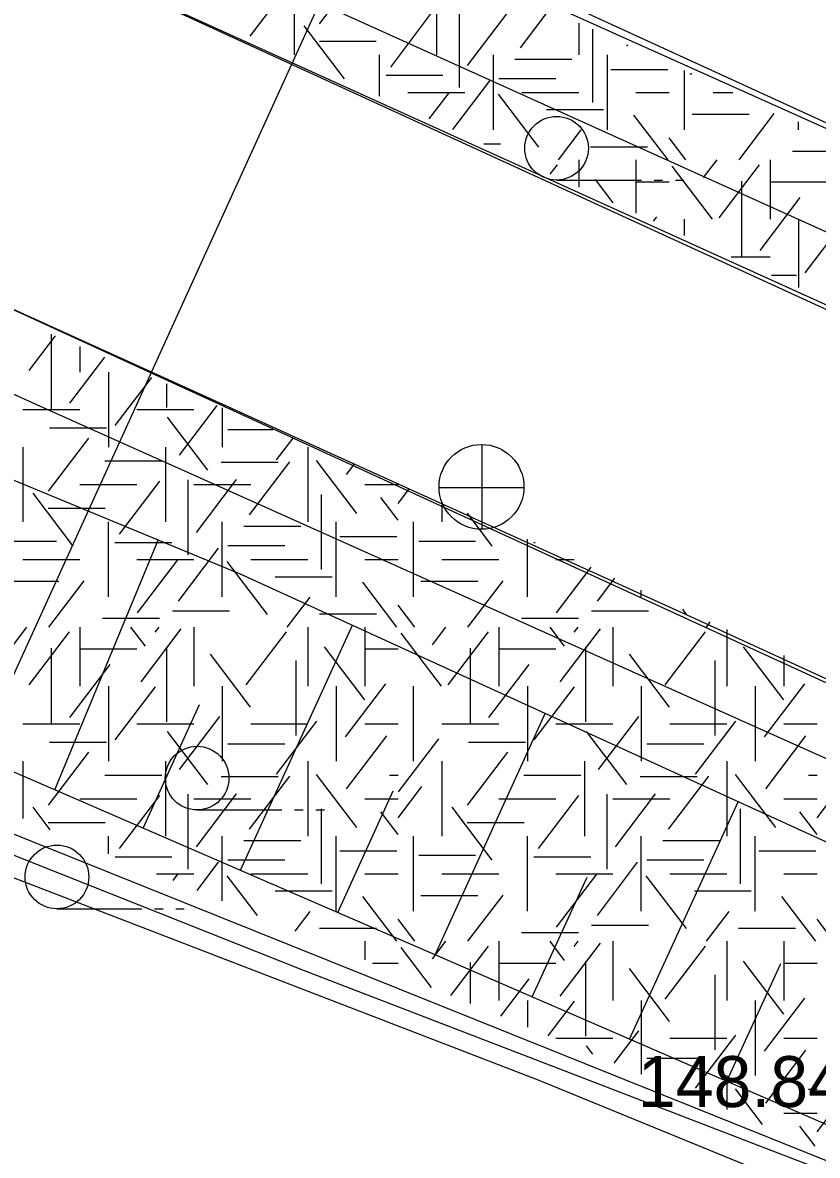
# Model space of a CAD drawing. Extents: x 419677 to 421689, y 4450851 to 4452923.
# Drawn here: x 420325.84 to 420344.58, y 4451951.82 to 4451978.52 of the extents above; entities that cross this region are included whole.
import ezdxf

# ---------------------------------------------------------------- set-up
doc = ezdxf.new("R2010")
doc.units = 0
for name, color, linetype in [('AA_HH', 7, 'Continuous'), ('Level 10', 7, 'Continuous'), ('Level 41', 7, 'Continuous'), ('Level 62', 7, 'Continuous')]:
    doc.layers.add(name, color=color, linetype=linetype)

msp = doc.modelspace()

# ---------------------------------------------------------------- linework, layer by layer
at = {"layer": 'AA_HH'}
for p, q in [((420338.427, 4451974.808), (420340.428, 4451974.808)), ((420340.728, 4451974.808), (420340.928, 4451974.808)), ((420341.228, 4451974.808), (420341.428, 4451974.808)), ((420336.673, 4451966.567), (420336.673, 4451968.567)), ((420335.653, 4451967.557), (420337.653, 4451967.557)), ((420326.599, 4451960.432), (420329.037, 4451966.321)), ((420330.973, 4451958.536), (420333.615, 4451964.312)), ((420328.679, 4451959.531), (420330.011, 4451962.441)), ((420335.562, 4451956.546), (420338.162, 4451962.232)), ((420333.268, 4451957.541), (420334.578, 4451960.407)), ((420340.15, 4451954.557), (420342.709, 4451960.153)), ((420329.953, 4451959.959), (420331.953, 4451959.959)), ((420332.253, 4451959.959), (420332.453, 4451959.959)), ((420332.753, 4451959.959), (420332.953, 4451959.959)), ((420337.856, 4451955.551), (420339.146, 4451958.372)), ((420326.649, 4451957.629), (420328.649, 4451957.629)), ((420328.949, 4451957.629), (420329.149, 4451957.629)), ((420329.449, 4451957.629), (420329.649, 4451957.629)), ((420342.444, 4451953.562), (420343.713, 4451956.337))]:
    msp.add_line(p, q, dxfattribs=at)
for points in [[(420259.334, 4452014.645), (420280.217, 4452005.261), (420315.318, 4451989.251), (420354.968, 4451971.459), (420390.503, 4451955.263), (420429.833, 4451937.11), (420466.068, 4451920.579), (420499.77, 4451905.272), (420531.24, 4451891.076), (420565.867, 4451875.12), (420595.856, 4451861.257), (420627.802, 4451847.075), (420654.753, 4451834.559), (420682.493, 4451822.247), (420700.93, 4451813.813)], [(420700.903, 4451811.3), (420693.004, 4451814.984), (420625.14, 4451845.986), (420547.659, 4451881.204), (420485.393, 4451909.382), (420427.567, 4451935.684), (420374.097, 4451960.332), (420319.625, 4451984.952), (420258.821, 4452012.963)], [(420700.886, 4451809.684), (420676.797, 4451820.648), (420625.948, 4451843.858), (420578.24, 4451865.75), (420535.248, 4451884.902), (420498.711, 4451901.547), (420441.797, 4451927.723), (420408.259, 4451942.853), (420377.701, 4451956.943), (420326.546, 4451980.132), (420287.445, 4451998.071), (420268.2, 4452007.011), (420258.269, 4452011.323)], [(420469.177, 4451906.353), (420425.667, 4451926.116), (420388.468, 4451943.011), (420341.767, 4451964.431), (420293.243, 4451986.453), (420255.412, 4452003.928)], [(420254.632, 4452002.39), (420271.038, 4451994.787), (420291.492, 4451985.31), (420303.504, 4451979.811), (420326.164, 4451969.517), (420347.575, 4451959.922), (420369.002, 4451949.737), (420385.167, 4451942.517), (420400.513, 4451935.409), (420415.08, 4451929), (420436.563, 4451919.226), (420459.524, 4451908.625), (420480.314, 4451899.212), (420495.263, 4451892.493)], [(420454.359, 4451909.748), (420418.625, 4451925.954), (420370.966, 4451947.229), (420330.993, 4451965.511), (420285.339, 4451984.415), (420255.675, 4451995.858), (420254.818, 4451996.216), (420252.115, 4451997.471)], [(420250.132, 4451994.063), (420261.301, 4451988.118), (420286.761, 4451977.049), (420322.451, 4451962.231), (420349.399, 4451950.546), (420385.854, 4451936.341), (420416.268, 4451924.288), (420449.542, 4451911.181), (420454.449, 4451909.721)], [(420241.052, 4451984.94), (420251.753, 4451983.621), (420261.352, 4451981.764), (420270.412, 4451979.548), (420279.858, 4451976.733), (420292.047, 4451972.313), (420315.298, 4451962.995), (420332.479, 4451956.177), (420346.933, 4451950.612), (420367.706, 4451942.214), (420387.741, 4451934.401), (420406.537, 4451927.02), (420425.964, 4451919.321), (420444.477, 4451912.185), (420464.01, 4451904.218), (420479.836, 4451897.866), (420495.475, 4451891.989), (420510.732, 4451885.251), (420532.559, 4451876.166), (420542.347, 4451872.342)], [(420271.403, 4451978.695), (420279.405, 4451976.372), (420291.203, 4451972.134), (420316.721, 4451961.79), (420338.013, 4451953.585), (420358.938, 4451945.013), (420382.624, 4451935.8), (420407.406, 4451926.131)]]:
    msp.add_lwpolyline(points, dxfattribs=at)
for centre, radius in [((420338.427, 4451975.558), 0.75), ((420336.658, 4451967.575), 1), ((420329.953, 4451960.709), 0.75), ((420326.649, 4451958.379), 0.75)]:
    msp.add_circle(centre, radius, dxfattribs=at)
at = {"layer": 'Level 10'}
msp.add_lwpolyline([(420343.736, 4452002.924), (420322.366, 4451955.998)], dxfattribs=at)
at = {"layer": 'Level 41'}
for p, q in [((420332.84, 4451978.489), (420333.789, 4451979.739)), ((420332.238, 4451979.527), (420332.238, 4451977.76)), ((420335.596, 4451979.527), (420335.596, 4451977.76)), ((420331.205, 4451978.197), (420331.764, 4451978.933)), ((420336.128, 4451978.755), (420336.128, 4451976.987)), ((420336.328, 4451977.509), (420337.277, 4451978.758)), ((420337.58, 4451977.929), (420338.255, 4451978.818)), ((420334.517, 4451977.473), (420335.467, 4451978.723)), ((420338.953, 4451978.505), (420338.953, 4451977.76)), ((420333.425, 4451977.192), (420332.476, 4451978.442)), ((420339.271, 4451978.362), (420339.271, 4451976.637)), ((420332.835, 4451978.083), (420334.178, 4451978.083)), ((420340.11, 4451977.963), (420340.083, 4451977.999)), ((420334.253, 4451976.788), (420334.253, 4451977.76)), ((420336.939, 4451975.992), (420336.939, 4451977.76)), ((420339.625, 4451975.992), (420339.625, 4451977.76)), ((420337.444, 4451977.662), (420338.787, 4451977.662)), ((420339.707, 4451977.417), (420341.05, 4451977.417)), ((420334.407, 4451977.277), (420335.75, 4451977.277)), ((420335.981, 4451975.998), (420336.852, 4451977.145)), ((420337.07, 4451977.206), (420338.413, 4451977.206)), ((420341.446, 4451975.992), (420341.446, 4451977.388)), ((420341.569, 4451977.311), (420341.617, 4451977.311)), ((420334.924, 4451976.876), (420336.267, 4451976.876)), ((420335.426, 4451976.252), (420335.892, 4451976.865)), ((420338.006, 4451975.581), (420337.056, 4451976.83)), ((420337.61, 4451976.876), (420338.953, 4451976.876)), ((420340.296, 4451976.876), (420341.084, 4451976.876)), ((420342.117, 4451976.876), (420342.587, 4451976.876)), ((420338.189, 4451976.469), (420339.532, 4451976.469)), ((420341.623, 4451976.365), (420342.965, 4451976.365)), ((420342.731, 4451975.283), (420343.56, 4451976.374)), ((420341.055, 4451975.283), (420340.253, 4451976.339)), ((420344.132, 4451975.992), (420344.132, 4451976.184)), ((420338.472, 4451975.283), (420339.009, 4451975.989)), ((420336.713, 4451975.664), (420337.109, 4451975.664)), ((420339.228, 4451975.595), (420340.571, 4451975.595)), ((420341.478, 4451975.283), (420341.084, 4451975.801)), ((420338.953, 4451975.283), (420338.953, 4451974.641)), ((420340.296, 4451975.283), (420340.296, 4451974.027)), ((420340.296, 4451975.283), (420340.296, 4451974.027)), ((420341.894, 4451974.866), (420342.211, 4451975.283)), ((420343.46, 4451975.283), (420343.46, 4451973.885)), ((420343.993, 4451975.489), (420345.336, 4451975.489)), ((420338.28, 4451974.948), (420338.449, 4451975.17)), ((420342.105, 4451973.885), (420341.156, 4451975.135)), ((420342.265, 4451973.92), (420343.214, 4451975.17)), ((420339.764, 4451974.27), (420339.348, 4451974.818)), ((420340.296, 4451974.769), (420341.084, 4451974.769)), ((420342.785, 4451974.781), (420342.785, 4451973.014)), ((420343.46, 4451974.769), (420344.803, 4451974.769)), ((420343.225, 4451973.148), (420344.174, 4451974.398)), ((420340.714, 4451973.836), (420340.794, 4451973.942)), ((420341.446, 4451973.502), (420341.446, 4451973.885)), ((420344.132, 4451973.885), (420344.132, 4451972.275)), ((420344.291, 4451972.623), (420345.24, 4451973.873)), ((420342.543, 4451973.001), (420343.46, 4451973.001)), ((420343.493, 4451972.567), (420344.084, 4451972.567)), ((420325.994, 4451970.317), (420326.614, 4451971.134)), ((420326.514, 4451971.177), (420326.514, 4451969.411)), ((420327.189, 4451970.886), (420327.189, 4451970.282)), ((420326.954, 4451969.545), (420327.779, 4451970.632)), ((420327.861, 4451970.282), (420327.861, 4451968.515)), ((420328.02, 4451969.02), (420328.883, 4451970.157)), ((420329.231, 4451970.007), (420329.231, 4451969.446)), ((420329.537, 4451968.319), (420330.429, 4451969.491)), ((420330.547, 4451969.44), (420330.547, 4451968.515)), ((420325.846, 4451969.398), (420327.189, 4451969.398)), ((420328.532, 4451969.398), (420329.875, 4451969.398)), ((420330.203, 4451967.969), (420329.253, 4451969.218)), ((420326.47, 4451968.964), (420327.813, 4451968.964)), ((420330.678, 4451968.928), (420331.736, 4451968.928)), ((420326.448, 4451967.477), (420327.397, 4451968.727)), ((420331.828, 4451968.214), (420332.214, 4451968.722)), ((420325.846, 4451968.515), (420325.846, 4451966.748)), ((420329.204, 4451968.515), (420329.204, 4451966.748)), ((420332.561, 4451968.515), (420332.561, 4451966.748)), ((420327.776, 4451968.191), (420329.119, 4451968.191)), ((420330.518, 4451968.158), (420331.861, 4451968.158)), ((420331.188, 4451966.917), (420332.138, 4451968.167)), ((420333.718, 4451966.951), (420332.769, 4451968.2)), ((420333.479, 4451967.863), (420333.659, 4451968.1)), ((420327.189, 4451967.631), (420328.532, 4451967.631)), ((420328.125, 4451966.461), (420329.075, 4451967.711)), ((420329.736, 4451967.743), (420329.736, 4451965.975)), ((420329.875, 4451967.631), (420331.218, 4451967.631)), ((420329.936, 4451966.497), (420330.885, 4451967.746)), ((420333.904, 4451967.631), (420334.692, 4451967.631)), ((420334.692, 4451967.185), (420334.961, 4451967.539)), ((420327.033, 4451966.18), (420326.084, 4451967.43)), ((420332.879, 4451967.393), (420332.879, 4451965.625)), ((420334.692, 4451966.791), (420334.286, 4451967.325)), ((420326.443, 4451967.071), (420327.786, 4451967.071)), ((420335.725, 4451967.21), (420335.725, 4451966.748)), ((420327.861, 4451964.98), (420327.861, 4451966.748)), ((420330.547, 4451964.98), (420330.547, 4451966.748)), ((420333.233, 4451964.98), (420333.233, 4451966.748)), ((420335.054, 4451964.98), (420335.054, 4451966.748)), ((420336.912, 4451966.18), (420336.326, 4451966.952)), ((420331.052, 4451966.65), (420332.395, 4451966.65)), ((420325.298, 4451966.299), (420326.641, 4451966.299)), ((420328.015, 4451966.265), (420329.358, 4451966.265)), ((420333.315, 4451966.405), (420334.658, 4451966.405)), ((420335.177, 4451966.299), (420336.52, 4451966.299)), ((420337.74, 4451964.98), (420337.74, 4451966.343)), ((420337.894, 4451966.265), (420337.921, 4451966.265)), ((420329.511, 4451964.883), (420330.46, 4451966.133)), ((420330.678, 4451966.194), (420332.021, 4451966.194)), ((420325.846, 4451965.864), (420327.189, 4451965.864)), ((420328.532, 4451965.864), (420329.875, 4451965.864)), ((420328.551, 4451964.604), (420329.5, 4451965.853)), ((420331.614, 4451964.569), (420330.664, 4451965.818)), ((420331.218, 4451965.864), (420332.561, 4451965.864)), ((420333.904, 4451965.864), (420334.692, 4451965.864)), ((420335.725, 4451965.864), (420337.068, 4451965.864)), ((420338.411, 4451965.864), (420338.843, 4451965.864)), ((420338.43, 4451964.604), (420339.246, 4451965.679)), ((420331.797, 4451965.457), (420333.14, 4451965.457)), ((420339.39, 4451964.883), (420339.801, 4451965.424)), ((420325.352, 4451965.353), (420326.694, 4451965.353)), ((420326.46, 4451964.271), (420327.289, 4451965.362)), ((420334.663, 4451964.271), (420333.861, 4451965.327)), ((420335.231, 4451965.353), (420336.573, 4451965.353)), ((420336.339, 4451964.271), (420337.168, 4451965.362)), ((420340.426, 4451964.98), (420340.426, 4451965.137)), ((420332.08, 4451964.271), (420332.617, 4451964.977)), ((420329.374, 4451964.652), (420330.717, 4451964.652)), ((420335.086, 4451964.271), (420334.692, 4451964.789)), ((420339.253, 4451964.652), (420340.596, 4451964.652)), ((420341.493, 4451964.569), (420341.401, 4451964.69)), ((420327.722, 4451964.477), (420329.065, 4451964.477)), ((420332.836, 4451964.583), (420334.179, 4451964.583)), ((420337.601, 4451964.477), (420338.944, 4451964.477)), ((420341.959, 4451964.271), (420342.051, 4451964.391)), ((420325.623, 4451963.854), (420325.94, 4451964.271)), ((420325.994, 4451962.908), (420326.943, 4451964.158)), ((420327.189, 4451964.271), (420327.189, 4451962.873)), ((420328.738, 4451963.819), (420328.394, 4451964.271)), ((420328.631, 4451962.977), (420329.581, 4451964.227)), ((420328.964, 4451964.151), (420329.055, 4451964.271)), ((420329.875, 4451964.271), (420329.875, 4451962.873)), ((420331.108, 4451962.908), (420332.057, 4451964.158)), ((420332.561, 4451964.271), (420332.561, 4451962.873)), ((420333.904, 4451964.271), (420333.904, 4451962.873)), ((420333.904, 4451964.271), (420333.904, 4451962.873)), ((420335.713, 4451962.873), (420334.764, 4451964.123)), ((420335.502, 4451963.854), (420335.819, 4451964.271)), ((420335.873, 4451962.908), (420336.822, 4451964.158)), ((420337.068, 4451964.271), (420337.068, 4451962.873)), ((420338.617, 4451963.819), (420338.273, 4451964.271)), ((420338.51, 4451962.977), (420339.46, 4451964.227)), ((420338.843, 4451964.151), (420338.934, 4451964.271)), ((420339.754, 4451964.271), (420339.754, 4451962.873)), ((420340.987, 4451962.908), (420341.936, 4451964.158)), ((420342.44, 4451964.213), (420342.44, 4451962.873)), ((420329.231, 4451963.804), (420329.231, 4451962.037)), ((420333.905, 4451962.557), (420332.956, 4451963.806)), ((420339.11, 4451963.804), (420339.11, 4451962.037)), ((420343.784, 4451962.557), (420342.835, 4451963.806)), ((420326.514, 4451963.769), (420326.514, 4451962.002)), ((420327.189, 4451963.757), (420328.532, 4451963.757)), ((420331.215, 4451962.382), (420330.266, 4451963.631)), ((420333.904, 4451963.757), (420334.692, 4451963.757)), ((420336.393, 4451963.769), (420336.393, 4451962.002)), ((420337.068, 4451963.757), (420338.411, 4451963.757)), ((420341.094, 4451962.382), (420340.145, 4451963.631)), ((420343.783, 4451963.596), (420343.783, 4451962.873)), ((420343.783, 4451963.596), (420343.783, 4451962.873)), ((420326.954, 4451962.136), (420327.903, 4451963.386)), ((420332.279, 4451963.483), (420332.279, 4451961.716)), ((420336.833, 4451962.136), (420337.782, 4451963.386)), ((420342.158, 4451963.483), (420342.158, 4451961.716)), ((420327.861, 4451962.873), (420327.861, 4451961.106)), ((420328.02, 4451961.611), (420328.969, 4451962.861)), ((420330.547, 4451962.873), (420330.547, 4451961.106)), ((420333.233, 4451962.873), (420333.233, 4451961.106)), ((420333.233, 4451962.873), (420333.233, 4451961.106)), ((420333.453, 4451961.68), (420334.402, 4451962.93)), ((420335.054, 4451961.106), (420335.054, 4451962.873)), ((420337.74, 4451962.873), (420337.74, 4451961.106)), ((420337.899, 4451961.611), (420338.848, 4451962.861)), ((420340.426, 4451962.873), (420340.426, 4451961.106)), ((420343.112, 4451962.873), (420343.112, 4451961.106)), ((420343.112, 4451962.873), (420343.112, 4451961.106)), ((420343.332, 4451961.68), (420344.281, 4451962.93)), ((420325.846, 4451961.989), (420327.189, 4451961.989)), ((420328.532, 4451961.989), (420329.875, 4451961.989)), ((420329.537, 4451960.91), (420330.488, 4451962.159)), ((420331.218, 4451961.989), (420332.561, 4451961.989)), ((420331.828, 4451960.805), (420332.777, 4451962.055)), ((420333.904, 4451961.989), (420334.692, 4451961.989)), ((420335.725, 4451961.989), (420337.068, 4451961.989)), ((420338.411, 4451961.989), (420339.754, 4451961.989)), ((420339.416, 4451960.91), (420340.367, 4451962.159)), ((420341.097, 4451961.989), (420342.44, 4451961.989)), ((420341.707, 4451960.805), (420342.656, 4451962.055)), ((420343.783, 4451961.989), (420344.571, 4451961.989)), ((420330.203, 4451960.56), (420329.253, 4451961.809)), ((420333.479, 4451960.454), (420334.429, 4451961.703)), ((420340.082, 4451960.56), (420339.132, 4451961.809)), ((420343.358, 4451960.454), (420344.308, 4451961.703)), ((420326.47, 4451961.555), (420327.813, 4451961.555)), ((420330.678, 4451961.519), (420332.021, 4451961.519)), ((420334.702, 4451960.385), (420335.651, 4451961.634)), ((420336.349, 4451961.555), (420337.692, 4451961.555)), ((420340.557, 4451961.519), (420341.9, 4451961.519)), ((420326.448, 4451960.068), (420327.397, 4451961.318)), ((420336.327, 4451960.068), (420337.276, 4451961.318)), ((420325.846, 4451961.106), (420325.846, 4451959.757)), ((420329.204, 4451961.106), (420329.204, 4451959.339)), ((420332.561, 4451961.106), (420332.561, 4451959.339)), ((420335.725, 4451961.106), (420335.725, 4451959.339)), ((420339.083, 4451961.106), (420339.083, 4451959.339)), ((420342.44, 4451961.106), (420342.44, 4451959.339)), ((420327.776, 4451960.782), (420329.119, 4451960.782)), ((420330.518, 4451960.749), (420331.861, 4451960.749)), ((420331.188, 4451959.508), (420332.138, 4451960.758)), ((420333.718, 4451959.542), (420332.769, 4451960.791)), ((420334.488, 4451960.782), (420334.692, 4451960.782)), ((420337.655, 4451960.782), (420338.998, 4451960.782)), ((420340.397, 4451960.749), (420341.74, 4451960.749)), ((420341.067, 4451959.508), (420342.017, 4451960.758)), ((420343.597, 4451959.542), (420342.648, 4451960.791)), ((420344.367, 4451960.782), (420344.571, 4451960.782)), ((420329.736, 4451960.334), (420329.736, 4451958.566)), ((420329.936, 4451959.088), (420330.885, 4451960.337)), ((420334.692, 4451959.776), (420335.251, 4451960.512)), ((420339.615, 4451960.334), (420339.615, 4451958.566)), ((420339.815, 4451959.088), (420340.764, 4451960.337)), ((420344.571, 4451959.776), (420345.13, 4451960.512)), ((420327.189, 4451960.222), (420328.532, 4451960.222)), ((420328.125, 4451959.052), (420329.075, 4451960.302)), ((420329.875, 4451960.222), (420331.218, 4451960.222)), ((420333.904, 4451960.222), (420334.692, 4451960.222)), ((420337.068, 4451960.222), (420338.411, 4451960.222)), ((420338.004, 4451959.052), (420338.954, 4451960.302)), ((420339.754, 4451960.222), (420341.097, 4451960.222)), ((420343.783, 4451960.222), (420344.571, 4451960.222)), ((420326.485, 4451959.493), (420326.084, 4451960.021)), ((420332.879, 4451959.984), (420332.879, 4451958.216)), ((420334.692, 4451959.382), (420334.286, 4451959.916)), ((420336.912, 4451958.771), (420335.963, 4451960.021)), ((420342.758, 4451959.984), (420342.758, 4451958.216)), ((420344.571, 4451959.382), (420344.165, 4451959.916)), ((420326.443, 4451959.662), (420327.786, 4451959.662)), ((420336.322, 4451959.662), (420337.665, 4451959.662)), ((420327.861, 4451958.924), (420327.861, 4451959.339)), ((420330.547, 4451957.813), (420330.547, 4451959.339)), ((420333.233, 4451957.571), (420333.233, 4451959.339)), ((420335.054, 4451957.571), (420335.054, 4451959.339)), ((420337.74, 4451957.571), (420337.74, 4451959.339)), ((420340.426, 4451957.571), (420340.426, 4451959.339)), ((420343.112, 4451957.571), (420343.112, 4451959.339)), ((420331.052, 4451959.241), (420332.395, 4451959.241)), ((420333.315, 4451958.996), (420334.658, 4451958.996)), ((420340.931, 4451959.241), (420342.274, 4451959.241)), ((420343.194, 4451958.996), (420344.537, 4451958.996)), ((420328.025, 4451958.856), (420329.358, 4451958.856)), ((420329.954, 4451958.058), (420330.46, 4451958.724)), ((420330.678, 4451958.785), (420332.021, 4451958.785)), ((420335.177, 4451958.89), (420336.52, 4451958.89)), ((420337.894, 4451958.856), (420339.237, 4451958.856)), ((420339.39, 4451957.474), (420340.339, 4451958.724)), ((420340.557, 4451958.785), (420341.9, 4451958.785)), ((420328.994, 4451958.455), (420329.875, 4451958.455)), ((420331.218, 4451958.455), (420332.561, 4451958.455)), ((420333.904, 4451958.455), (420334.692, 4451958.455)), ((420335.725, 4451958.455), (420337.068, 4451958.455)), ((420338.411, 4451958.455), (420339.754, 4451958.455)), ((420341.097, 4451958.455), (420342.44, 4451958.455)), ((420343.783, 4451958.455), (420344.571, 4451958.455)), ((420329.385, 4451958.293), (420329.5, 4451958.444)), ((420331.379, 4451957.469), (420330.664, 4451958.409)), ((420338.43, 4451957.195), (420339.379, 4451958.444)), ((420341.493, 4451957.16), (420340.543, 4451958.409)), ((420331.797, 4451958.048), (420333.14, 4451958.048)), ((420334.663, 4451956.862), (420333.861, 4451957.918)), ((420335.231, 4451957.944), (420336.573, 4451957.944)), ((420336.339, 4451956.862), (420337.168, 4451957.953)), ((420341.676, 4451958.048), (420343.019, 4451958.048)), ((420344.542, 4451956.862), (420343.74, 4451957.918)), ((420332.263, 4451957.103), (420332.617, 4451957.568)), ((420341.959, 4451956.862), (420342.496, 4451957.568)), ((420332.836, 4451957.174), (420334.179, 4451957.174)), ((420335.086, 4451956.862), (420334.692, 4451957.38)), ((420339.253, 4451957.243), (420340.596, 4451957.243)), ((420342.715, 4451957.174), (420344.058, 4451957.174)), ((420344.965, 4451956.862), (420344.571, 4451957.38)), ((420333.904, 4451956.862), (420333.904, 4451956.424)), ((420333.904, 4451956.862), (420333.904, 4451956.424)), ((420335.502, 4451956.445), (420335.819, 4451956.862)), ((420337.068, 4451956.862), (420337.068, 4451955.464)), ((420337.601, 4451957.068), (420338.944, 4451957.068)), ((420338.617, 4451956.41), (420338.273, 4451956.862)), ((420338.843, 4451956.742), (420338.934, 4451956.862)), ((420339.754, 4451956.862), (420339.754, 4451955.464)), ((420342.44, 4451956.862), (420342.44, 4451955.464)), ((420343.783, 4451956.862), (420343.783, 4451955.464)), ((420343.783, 4451956.862), (420343.783, 4451955.464)), ((420335.478, 4451955.773), (420334.764, 4451956.714)), ((420335.937, 4451955.583), (420336.822, 4451956.749)), ((420338.51, 4451955.568), (420339.46, 4451956.818)), ((420340.987, 4451955.499), (420341.936, 4451956.749)), ((420334.088, 4451956.348), (420334.692, 4451956.348)), ((420336.393, 4451956.36), (420336.393, 4451955.395)), ((420337.068, 4451956.348), (420338.411, 4451956.348)), ((420339.11, 4451956.395), (420339.11, 4451954.628)), ((420343.784, 4451955.148), (420342.835, 4451956.397)), ((420343.783, 4451956.348), (420344.571, 4451956.348)), ((420341.094, 4451954.973), (420340.145, 4451956.222)), ((420342.158, 4451956.074), (420342.158, 4451954.307)), ((420337.114, 4451955.097), (420337.782, 4451955.977)), ((420343.332, 4451954.271), (420344.281, 4451955.521)), ((420337.74, 4451955.464), (420337.74, 4451954.837)), ((420338.228, 4451954.636), (420338.848, 4451955.452)), ((420340.426, 4451955.464), (420340.426, 4451953.726)), ((420343.112, 4451955.464), (420343.112, 4451953.697)), ((420343.112, 4451955.464), (420343.112, 4451953.697)), ((420339.788, 4451953.99), (420340.367, 4451954.75)), ((420338.411, 4451954.58), (420339.754, 4451954.58)), ((420341.097, 4451954.58), (420342.44, 4451954.58)), ((420341.707, 4451953.396), (420342.656, 4451954.646)), ((420343.783, 4451954.58), (420344.571, 4451954.58)), ((420339.285, 4451954.198), (420339.132, 4451954.4)), ((420343.358, 4451953.045), (420344.308, 4451954.294)), ((420340.557, 4451954.11), (420341.9, 4451954.11)), ((420342.44, 4451953.697), (420342.44, 4451952.893)), ((420343.285, 4451952.544), (420342.648, 4451953.382)), ((420341.36, 4451953.34), (420341.74, 4451953.34)), ((420341.855, 4451953.135), (420342.017, 4451953.349)), ((420344.367, 4451953.373), (420344.571, 4451953.373)), ((420344.571, 4451952.367), (420345.13, 4451953.103)), ((420343.783, 4451952.813), (420344.571, 4451952.813)), ((420344.528, 4451952.03), (420344.165, 4451952.507))]:
    msp.add_line(p, q, dxfattribs=at)
at = {"layer": 'Level 62'}
for p, q in [((420376.186, 4451961.747), (420323.815, 4451985.777)), ((420362.218, 4451963.755), (420322.161, 4451982.133)), ((420359.007, 4451956.427), (420318.856, 4451974.849)), ((420309.547, 4451965.857), (420356.221, 4451947.097))]:
    msp.add_line(p, q, dxfattribs=at)

# ---------------------------------------------------------------- texts
at = {"layer": 'AA_HH'}
msp.add_text('148.84 ', height=1.2, rotation=359.9981, dxfattribs=at).set_placement((420340.343, 4451952.955))

doc.saveas('drawing.dxf')
